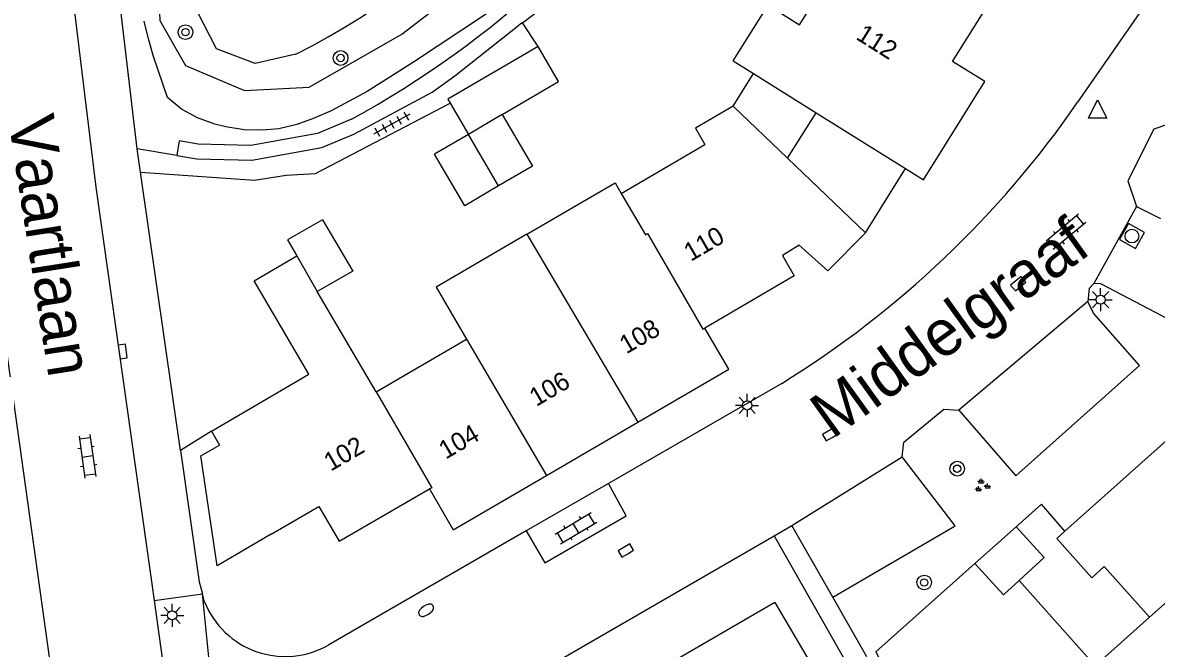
# Model space of a CAD drawing. Extents: x 131000 to 133013, y 393000 to 396501.
# Drawn here: x 131035.3 to 131097, y 394873.1 to 394907.1 of the extents above; entities that cross this region are included whole.
import ezdxf

# ---------------------------------------------------------------- set-up
doc = ezdxf.new("R2010")
doc.units = 0
for name, color, linetype in [('gg-afsc-erfafscheiding', 7, 'Continuous'), ('gg-anno-huisnummerreeks BGT', 7, 'Continuous'), ('gg-anno-openbare ruimte label', 7, 'Continuous'), ('gg-bbg-bijgebouw', 7, 'Continuous'), ('gg-bbg-gedigitaliseerde bebouwing', 7, 'Continuous'), ('gg-bbg-gedigitaliseerde bijgebouw', 7, 'Continuous'), ('gg-bbg-hoofdgebouw', 7, 'Continuous'), ('gg-bbg-luifel en loopbrug', 7, 'Continuous'), ('gg-bbg-tussenscheiding', 7, 'Continuous'), ('gg-knt-BGT kruinlijn', 7, 'Continuous'), ('gg-knt-verharding', 7, 'Continuous'), ('gg-knt-verharding nz', 7, 'Continuous'), ('gg-kntw-beschoeiing', 7, 'Continuous'), ('gt-grn-groengrens', 7, 'Continuous'), ('gt-grn-weggrens', 7, 'Continuous'), ('gt-symb-boom', 7, 'Continuous'), ('gt-symb-brandkraan', 7, 'Continuous'), ('gt-symb-groenvak', 7, 'Continuous'), ('gt-symb-klinker verharding', 7, 'Continuous'), ('gt-symb-kolk', 7, 'Continuous'), ('gt-symb-lichtmast', 7, 'Continuous'), ('gt-symb-rioolschacht', 7, 'Continuous'), ('gt-symb-tegel verharding', 7, 'Continuous'), ('gt-symb-waterafsluiter', 7, 'Continuous')]:
    doc.layers.add(name, color=color, linetype=linetype)

# ---------------------------------------------------------------- blocks, each defined once
blk = doc.blocks.new('gt0-KL1')
at = {"layer": 'gt-symb-klinker verharding'}
for p, q in [((-1.15, 0.3), (1.15, 0.3)), ((-1, -0.3), (-1, 0.3)), ((-0.5, 0.3), (-0.5, 0.45)), ((0, -0.3), (0, 0.3)), ((0.5, 0.3), (0.5, 0.45)), ((1, -0.3), (1, 0.3)), ((-1.15, -0.3), (1.15, -0.3)), ((-0.5, -0.45), (-0.5, -0.3)), ((0.5, -0.45), (0.5, -0.3))]:
    blk.add_line(p, q, dxfattribs=at)
blk = doc.blocks.new('gt0-LMAST')
at = {"layer": 'gt-symb-lichtmast'}
for p, q in [((-0.005, 0.246), (-0.005, 0.621)), ((-0.182, 0.173), (-0.447, 0.438)), ((0.172, 0.173), (0.437, 0.438)), ((-0.255, -0.004), (-0.63, -0.004)), ((-0.182, -0.181), (-0.447, -0.446)), ((-0.005, -0.254), (-0.005, -0.629)), ((0.437, -0.446), (0.172, -0.181)), ((0.245, -0.004), (0.62, -0.004))]:
    blk.add_line(p, q, dxfattribs=at)
blk.add_circle((-0.005, -0.004), 0.25, dxfattribs=at)
blk = doc.blocks.new('gt0-RS')
at = {"layer": 'gt-symb-rioolschacht'}
blk.add_lwpolyline([(-0.5, -0.5), (0.5, -0.5), (0.5, 0.5), (-0.5, 0.5)], close=True, dxfattribs=at)
blk.add_circle((0, 0), 0.375, dxfattribs=at)
blk = doc.blocks.new('gt0-WAFSL')
at = {"layer": 'gt-symb-waterafsluiter'}
for p, q in [((-0.5, -0.333), (0, 0.667)), ((0, 0.667), (0.5, -0.333)), ((0.5, -0.333), (-0.5, -0.333))]:
    blk.add_line(p, q, dxfattribs=at)
blk = doc.blocks.new('gt0-BOOM')
at = {"layer": 'gt-symb-boom'}
for radius in [0.4, 0.2]:
    blk.add_circle((0, 0), radius, dxfattribs=at)
blk = doc.blocks.new('gt0-KOLK')
at = {"layer": 'gt-symb-kolk'}
blk.add_lwpolyline([(0, 0), (0.375, 0), (0.375, 0.4), (-0.375, 0.4), (-0.375, 0), (0, 0)], dxfattribs=at)
blk = doc.blocks.new('gt0-GRVAK')
at = {"layer": 'gt-symb-groenvak'}
for p, q in [((-0.11, 0.189), (-0.228, 0.24)), ((-0.182, 0.153), (0.088, 0.153)), ((-0.091, 0.211), (-0.156, 0.322)), ((-0.047, 0.214), (-0.047, 0.393)), ((-0.004, 0.211), (0.061, 0.322)), ((0.015, 0.189), (0.133, 0.24)), ((0.262, -0.052), (0.197, 0.059)), ((0.305, -0.049), (0.305, 0.13)), ((0.349, -0.052), (0.414, 0.059)), ((-0.245, -0.228), (-0.363, -0.177)), ((-0.318, -0.264), (-0.047, -0.264)), ((-0.226, -0.206), (-0.291, -0.095)), ((-0.183, -0.203), (-0.183, -0.024)), ((-0.139, -0.206), (-0.074, -0.095)), ((-0.12, -0.228), (-0.002, -0.177)), ((0.243, -0.074), (0.125, -0.023)), ((0.17, -0.11), (0.441, -0.11)), ((0.368, -0.074), (0.486, -0.023))]:
    blk.add_line(p, q, dxfattribs=at)
blk = doc.blocks.new('gt0-BR')
at = {"layer": 'gt-symb-brandkraan'}
for centre, radius, start, end in [((-0.244, 0), 0.206, 107.56694, 252.43307), ((0.599, -2.664), 3, 106.89205, 107.56694), ((0, -0.691), 0.938, 73.10799, 106.89205), ((-0.599, -2.664), 3, 72.43309, 73.10799), ((0.244, 0), 0.206, 287.56695, 72.43309), ((0.599, 2.664), 3, 252.43307, 253.10797), ((0, 0.691), 0.938, 253.10797, 286.89206), ((-0.599, 2.664), 3, 286.89206, 287.56695)]:
    blk.add_arc(centre, radius, start, end, dxfattribs=at)
blk = doc.blocks.new('gt0-TEG1')
at = {"layer": 'gt-symb-tegel verharding'}
for p, q in [((-1.125, 0), (1.125, 0)), ((-0.9, -0.25), (-0.9, 0.25)), ((-0.45, -0.25), (-0.45, 0.25)), ((0, -0.25), (0, 0.25)), ((0.45, -0.25), (0.45, 0.25)), ((0.9, -0.25), (0.9, 0.25))]:
    blk.add_line(p, q, dxfattribs=at)

msp = doc.modelspace()

# ---------------------------------------------------------------- linework, layer by layer
at = {"layer": 'gg-afsc-erfafscheiding'}
for p, q in [((131063.333, 394905.81), (131062.471, 394907.097)), ((131043.854, 394883.813), (131041.682, 394898.954)), ((131045.541, 394884.867), (131043.854, 394883.813)), ((131045.168, 394875.582), (131045.05, 394876.024))]:
    msp.add_line(p, q, dxfattribs=at)
for points in [[(131041.682, 394898.954), (131047.888, 394898.533), (131049.612, 394898.791), (131051.209, 394898.89), (131058.539, 394902.715)], [(131043.854, 394883.813), (131044.879, 394876.664), (131045.05, 394876.024)], [(131087.103, 394877.667), (131081.709, 394872.861), (131085.733, 394865.177)]]:
    msp.add_lwpolyline(points, dxfattribs=at)
at = {"layer": 'gg-bbg-bijgebouw'}
for p, q in [((131061.37, 394902.094), (131059.532, 394901.018)), ((131059.532, 394901.018), (131057.682, 394899.936))]:
    msp.add_line(p, q, dxfattribs=at)
msp.add_lwpolyline([(131051.588, 394896.378), (131049.675, 394895.276), (131050.182, 394894.407)], dxfattribs=at)
at = {"layer": 'gg-bbg-gedigitaliseerde bebouwing'}
for p, q in [((131067.85, 394897.81), (131072.409, 394900.465)), ((131054.507, 394887.009), (131051.299, 394892.465)), ((131054.507, 394887.009), (131059.418, 394889.873)), ((131096.612, 394874.743), (131098.941, 394876.821)), ((131076.213, 394875.543), (131078.781, 394871.183))]:
    msp.add_line(p, q, dxfattribs=at)
for points in [[(131073.949, 394905.015), (131075.855, 394908.048), (131077.548, 394906.984), (131080.99, 394912.461)], [(131073.946, 394902.55), (131071.892, 394901.354), (131072.409, 394900.465)], [(131062.714, 394895.586), (131067.516, 394898.383), (131067.85, 394897.81)], [(131062.714, 394895.586), (131057.768, 394892.706), (131059.418, 394889.873)], [(131091.559, 394879.027), (131093.462, 394876.894), (131094.147, 394877.505), (131096.612, 394874.743)]]:
    msp.add_lwpolyline(points, dxfattribs=at)
at = {"layer": 'gg-bbg-gedigitaliseerde bijgebouw'}
msp.add_line((131089.349, 394879.668), (131087.103, 394877.667), dxfattribs=at)
for points in [[(131061.37, 394902.094), (131063.012, 394899.295), (131061.172, 394898.216)], [(131061.172, 394898.216), (131059.326, 394897.133), (131057.682, 394899.936)], [(131051.588, 394896.378), (131053.24, 394893.58), (131051.299, 394892.465)], [(131089.504, 394876.738), (131090.879, 394877.99), (131089.349, 394879.668)], [(131087.103, 394877.667), (131088.655, 394875.964), (131089.504, 394876.738)]]:
    msp.add_lwpolyline(points, dxfattribs=at)
at = {"layer": 'gg-bbg-hoofdgebouw'}
for p, q in [((131073.949, 394905.015), (131075.055, 394904.324)), ((131075.055, 394904.324), (131078.468, 394902.192)), ((131073.946, 394902.55), (131076.909, 394899.716)), ((131078.468, 394902.192), (131083.325, 394899.157)), ((131076.909, 394899.716), (131081.144, 394895.666)), ((131099.443, 394886.064), (131092, 394879.421)), ((131063.778, 394882.459), (131068.749, 394885.354)), ((131045.541, 394884.867), (131045.977, 394884.115)), ((131092, 394879.421), (131091.559, 394879.027)), ((131076.213, 394875.543), (131070.582, 394872.274))]:
    msp.add_line(p, q, dxfattribs=at)
for points in [[(131083.325, 394899.157), (131084.296, 394898.551), (131087.651, 394903.89), (131085.889, 394904.987), (131087.885, 394908.159)], [(131081.144, 394895.666), (131079.092, 394893.592), (131077.538, 394894.991), (131076.621, 394894.427), (131077.27, 394893.319), (131072.395, 394890.467)], [(131045.541, 394884.867), (131050.843, 394887.976), (131047.863, 394893.058), (131050.182, 394894.407)], [(131068.749, 394885.354), (131073.707, 394888.242), (131072.395, 394890.467)], [(131048.796, 394879.259), (131045.85, 394877.535), (131044.97, 394883.528), (131045.977, 394884.115)], [(131057.408, 394881.728), (131058.694, 394879.497), (131063.778, 394882.459)], [(131048.796, 394879.259), (131051.379, 394880.766), (131052.487, 394878.881), (131057.408, 394881.728)]]:
    msp.add_lwpolyline(points, dxfattribs=at)
at = {"layer": 'gg-bbg-luifel en loopbrug'}
for p, q in [((131073.946, 394902.55), (131075.055, 394904.324)), ((131058.539, 394902.715), (131059.532, 394901.018)), ((131076.909, 394899.716), (131078.468, 394902.192)), ((131081.144, 394895.666), (131083.325, 394899.157))]:
    msp.add_line(p, q, dxfattribs=at)
for points in [[(131063.333, 394905.81), (131058.413, 394902.93), (131058.539, 394902.715)], [(131061.37, 394902.094), (131064.44, 394903.891), (131063.333, 394905.81)], [(131092, 394879.421), (131090.734, 394880.902), (131089.349, 394879.668)], [(131089.504, 394876.738), (131093.646, 394872.097), (131096.612, 394874.743)]]:
    msp.add_lwpolyline(points, dxfattribs=at)
at = {"layer": 'gg-bbg-tussenscheiding'}
for p, q in [((131061.172, 394898.216), (131059.532, 394901.018)), ((131062.714, 394895.586), (131068.749, 394885.354)), ((131050.182, 394894.407), (131051.299, 394892.465)), ((131059.418, 394889.873), (131063.778, 394882.459))]:
    msp.add_line(p, q, dxfattribs=at)
for points in [[(131067.85, 394897.81), (131069.17, 394895.56), (131069.27, 394895.62), (131072.283, 394890.415), (131072.395, 394890.467)], [(131054.507, 394887.009), (131057.534, 394881.789), (131057.408, 394881.728)]]:
    msp.add_lwpolyline(points, dxfattribs=at)
at = {"layer": 'gg-knt-BGT kruinlijn'}
msp.add_lwpolyline([(131060.56, 394907.606), (131056.547, 394904.947), (131054.009, 394903.357), (131052.052, 394902.308), (131051.132, 394901.894), (131050.188, 394901.556), (131049.216, 394901.328), (131048.319, 394901.242), (131047.314, 394901.273), (131046.316, 394901.425), (131045.733, 394901.571), (131044.789, 394901.913), (131043.908, 394902.396), (131043.153, 394903.034), (131042.381, 394905.256), (131042.105, 394906.216), (131041.884, 394907.187)], dxfattribs=at)
at = {"layer": 'gg-knt-verharding'}
for p, q in [((131062.471, 394907.097), (131062.275, 394906.953)), ((131043.651, 394899.876), (131041.502, 394900.229)), ((131041.682, 394898.954), (131041.502, 394900.229)), ((131033.118, 394898.182), (131037.403, 394867.607)), ((131095.894, 394897.092), (131097.208, 394896.437)), ((131076.585, 394887.468), (131067.157, 394882.028)), ((131067.157, 394882.028), (131062.666, 394879.437)), ((131076.176, 394879.179), (131077.14, 394879.735)), ((131079.36, 394875.838), (131077.14, 394879.735)), ((131062.666, 394879.437), (131051.923, 394873.239)), ((131061.14, 394870.499), (131076.176, 394879.179)), ((131076.176, 394879.179), (131080.247, 394872.034)), ((131046.144, 394865.012), (131045.05, 394876.024)), ((131081.213, 394872.584), (131079.36, 394875.838))]:
    msp.add_line(p, q, dxfattribs=at)
for points in [[(131041.502, 394900.229), (131039.794, 394914.683), (131038.021, 394929.202)], [(131035.513, 394928.852), (131039.255, 394898.151), (131042.419, 394875.654)], [(131100.312, 394915.378), (131096.335, 394908.02), (131092.696, 394902.763)], [(131043.651, 394899.876), (131044.748, 394899.695), (131047.739, 394899.62), (131051.543, 394900.298), (131053.299, 394901.037), (131057.556, 394903.318), (131058.798, 394904.207), (131062.275, 394906.953)], [(131097.54, 394901.54), (131096.837, 394901.304), (131095.422, 394898.497), (131095.894, 394897.092)], [(131093.58, 394892.899), (131093.315, 394892.635), (131093.248, 394891.933)], [(131101.1, 394887.53), (131098.426, 394890.554), (131093.953, 394892.878), (131093.58, 394892.899)], [(131086.227, 394886.02), (131089.328, 394882.435), (131096.067, 394888.451), (131093.555, 394891.299), (131093.248, 394891.933)], [(131083.151, 394883.472), (131083.24, 394884.267), (131085.418, 394886.071), (131086.227, 394886.02)], [(131079.36, 394875.838), (131086.037, 394879.717), (131083.151, 394883.472)], [(131042.419, 394875.654), (131043.211, 394870.026), (131043.561, 394866.885), (131043.839, 394863.743)]]:
    msp.add_lwpolyline(points, dxfattribs=at)
for centre, radius, start, end in [((131039.008, 394938.827), 39.463, 306.48149, 332.80353), ((131048.04, 394933.669), 54.308, 301.70987, 325.31345), ((131049.56, 394877.334), 4.728, 201.74924, 299.99213)]:
    msp.add_arc(centre, radius, start, end, dxfattribs=at)
at = {"layer": 'gg-knt-verharding nz'}
for p, q in [((131093.248, 394891.933), (131086.227, 394886.02)), ((131077.14, 394879.735), (131083.151, 394883.472))]:
    msp.add_line(p, q, dxfattribs=at)
msp.add_lwpolyline([(131062.666, 394879.437), (131063.698, 394877.701), (131068.118, 394880.264), (131067.157, 394882.028)], dxfattribs=at)
at = {"layer": 'gg-kntw-beschoeiing'}
msp.add_lwpolyline([(131050.142, 394905.381), (131047.921, 394904.874), (131045.823, 394905.676), (131044.474, 394908.277), (131043.797, 394918.153)], dxfattribs=at)
msp.add_arc((131029.842, 394945.084), 44.592, 297.07974, 337.767, dxfattribs=at)
at = {"layer": 'gt-grn-groengrens'}
for points in [[(131042.18, 394919.496), (131042.738, 394907.222), (131044.122, 394904.776), (131047.331, 394903.415), (131050.863, 394903.585), (131055.906, 394906.481), (131060.67, 394910.152), (131064.332, 394913.674), (131067.096, 394917.133), (131069.097, 394919.938), (131071.797, 394924.869), (131073.175, 394927.993), (131073.363, 394931.079), (131072.457, 394934.008), (131068.556, 394935.848), (131065.783, 394936.131), (131056.159, 394935.507)], [(131053.173, 394901.852), (131051.315, 394901.07), (131047.678, 394900.422), (131044.823, 394900.493), (131043.781, 394900.665), (131043.651, 394899.876)]]:
    msp.add_lwpolyline(points, dxfattribs=at)
msp.add_arc((131027.334, 394949.075), 53.83, 298.68646, 326.68606, dxfattribs=at)
at = {"layer": 'gt-grn-weggrens'}
for p, q in [((131095.894, 394897.092), (131093.58, 394892.899)), ((131042.419, 394875.654), (131045.05, 394876.024))]:
    msp.add_line(p, q, dxfattribs=at)

# ---------------------------------------------------------------- block references
at = {"layer": 'gt-symb-boom'}
for p in [(131044.127, 394906.58), (131052.572, 394905.175), (131086.139, 394882.828), (131084.343, 394876.636)]:
    msp.add_blockref('gt0-BOOM', p, dxfattribs=at)
at = {"layer": 'gt-symb-brandkraan', "rotation": 33.244937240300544}
msp.add_blockref('gt0-BR', (131057.228, 394875.124), dxfattribs=at)
at = {"layer": 'gt-symb-groenvak'}
msp.add_blockref('gt0-GRVAK', (131087.487, 394881.899), dxfattribs=at)
at = {"layer": 'gt-symb-klinker verharding'}
for p, rotation in [((131092.06, 394895.716), -140.1944289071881), ((131038.789, 394883.499), -81.9509382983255), ((131065.386, 394879.588), 30.796713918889)]:
    msp.add_blockref('gt0-KL1', p, dxfattribs=dict(at, rotation=rotation))
at = {"layer": 'gt-symb-kolk'}
for p, rotation in [((131089.592, 394892.741), 40.09168080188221), ((131040.511, 394889.176), -82.12907950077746), ((131079.332, 394884.529), 30.00072778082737), ((131068.201, 394878.2), 30.00072778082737)]:
    msp.add_blockref('gt0-KOLK', p, dxfattribs=dict(at, rotation=rotation))
at = {"layer": 'gt-symb-lichtmast'}
for p in [(131093.949, 394892.028), (131074.708, 394886.275), (131043.409, 394874.85)]:
    msp.add_blockref('gt0-LMAST', p, dxfattribs=at)
at = {"layer": 'gt-symb-rioolschacht', "rotation": -29.588607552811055}
msp.add_blockref('gt0-RS', (131095.65, 394895.488), dxfattribs=at)
at = {"layer": 'gt-symb-tegel verharding', "rotation": -151.25696436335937}
msp.add_blockref('gt0-TEG1', (131055.35, 394901.58), dxfattribs=at)
at = {"layer": 'gt-symb-waterafsluiter'}
msp.add_blockref('gt0-WAFSL', (131093.786, 394902.236), dxfattribs=at)

# ---------------------------------------------------------------- texts
at = {"layer": 'gg-anno-huisnummerreeks BGT'}
for s, rotation, p in [('112', 327.8, (131080.571, 394906.234)), ('110', 30.3, (131071.633, 394894.076)), ('108', 30.2, (131068.128, 394889.043)), ('106', 30.2, (131063.225, 394886.187)), ('104', 30.2, (131058.292, 394883.314)), ('102', 30.1, (131052.035, 394882.662))]:
    msp.add_text(s, height=1, rotation=rotation, dxfattribs=at).set_placement(p)
at = {"layer": 'gg-anno-openbare ruimte label'}
for s, rotation, p in [('Vaartlaan', 278.9, (131034.472, 394901.854)), ('Middelgraaf', 35.7, (131079.344, 394884.407))]:
    msp.add_text(s, height=2.5, rotation=rotation, dxfattribs=at).set_placement(p)

doc.saveas('drawing.dxf')
